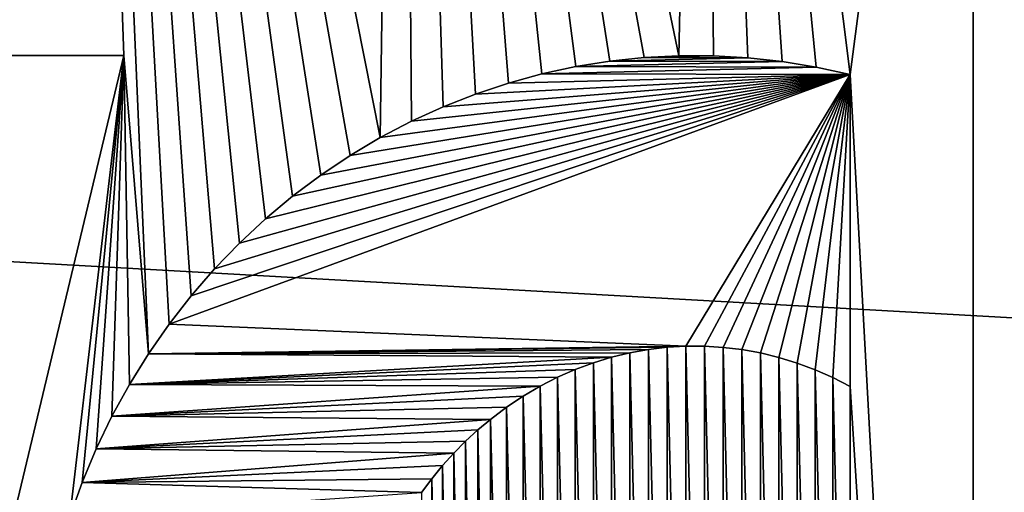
# Model space of a CAD drawing. Header units: metres. Extents: x -101 to 101, y -261 to 23.
# Tile 250 of 287: x 77.93 to 80.1, y 0.53 to 1.58. Entities that reach past the tile are written whole.
import ezdxf

# ---------------------------------------------------------------- set-up
doc = ezdxf.new("R2010")
doc.units = ezdxf.units.M
doc.layers.add('solid_505151_K2442K1000C34', color=7, linetype='CONTINUOUS')

msp = doc.modelspace()

# ---------------------------------------------------------------- linework, layer by layer
at = {"layer": 'solid_505151_K2442K1000C34'}
for points in [[(77.454109, 1.5, 107.949371), (78.045128, 4.755267, 107.949371), (77.282204, 4.938436, 107.949371)], [(77.454109, 1.5, 107.949371), (78.159096, 1.5, 107.949371), (78.045128, 4.755267, 107.949371)], [(78.725822, 1.318441, 107.949371), (78.769989, 4.455011, 107.949371), (78.045128, 4.755267, 107.949371)], [(78.213638, 0.84024, 107.949371), (78.045128, 4.755267, 107.949371), (78.159096, 1.5, 107.949371)], [(78.659126, 1.278813, 107.949371), (78.725822, 1.318441, 107.949371), (78.045128, 4.755267, 107.949371)], [(78.594452, 1.235532, 107.949371), (78.659126, 1.278813, 107.949371), (78.045128, 4.755267, 107.949371)], [(78.532013, 1.188727, 107.949371), (78.594452, 1.235532, 107.949371), (78.045128, 4.755267, 107.949371)], [(78.471947, 1.138464, 107.949371), (78.532013, 1.188727, 107.949371), (78.045128, 4.755267, 107.949371)], [(78.414429, 1.084873, 107.949371), (78.471947, 1.138464, 107.949371), (78.045128, 4.755267, 107.949371)], [(78.359695, 1.028115, 107.949371), (78.414429, 1.084873, 107.949371), (78.045128, 4.755267, 107.949371)], [(78.307831, 0.968278, 107.949371), (78.359695, 1.028115, 107.949371), (78.045128, 4.755267, 107.949371)], [(78.25914, 0.90565, 107.949371), (78.307831, 0.968278, 107.949371), (78.045128, 4.755267, 107.949371)], [(78.213638, 0.84024, 107.949371), (78.25914, 0.90565, 107.949371), (78.045128, 4.755267, 107.949371)], [(78.725822, 1.318441, 107.949371), (78.794426, 1.354377, 107.949371), (78.769989, 4.455011, 107.949371)], [(79.385437, 1.499554, 107.949371), (79.438942, 4.045068, 107.949371), (78.769989, 4.455011, 107.949371)], [(79.309105, 1.495591, 107.949371), (79.385437, 1.499554, 107.949371), (78.769989, 4.455011, 107.949371)], [(79.233223, 1.487531, 107.949371), (79.309105, 1.495591, 107.949371), (78.769989, 4.455011, 107.949371)], [(79.157753, 1.475375, 107.949371), (79.233223, 1.487531, 107.949371), (78.769989, 4.455011, 107.949371)], [(79.083015, 1.459155, 107.949371), (79.157753, 1.475375, 107.949371), (78.769989, 4.455011, 107.949371)], [(79.008965, 1.438865, 107.949371), (79.083015, 1.459155, 107.949371), (78.769989, 4.455011, 107.949371)], [(78.936134, 1.414625, 107.949371), (79.008965, 1.438865, 107.949371), (78.769989, 4.455011, 107.949371)], [(78.864525, 1.386431, 107.949371), (78.936134, 1.414625, 107.949371), (78.769989, 4.455011, 107.949371)], [(78.794426, 1.354377, 107.949371), (78.864525, 1.386431, 107.949371), (78.769989, 4.455011, 107.949371)], [(79.385437, 1.499554, 107.949371), (79.461731, 1.499406, 107.949371), (79.438942, 4.045068, 107.949371)], [(79.764, 1.457779, 107.949371), (80.03553, 3.53553, 107.949371), (79.438942, 4.045068, 107.949371)], [(79.689133, 1.47432, 107.949371), (79.764, 1.457779, 107.949371), (79.438942, 4.045068, 107.949371)], [(79.613808, 1.486771, 107.949371), (79.689133, 1.47432, 107.949371), (79.438942, 4.045068, 107.949371)], [(79.537956, 1.495136, 107.949371), (79.613808, 1.486771, 107.949371), (79.438942, 4.045068, 107.949371)], [(79.461731, 1.499406, 107.949371), (79.537956, 1.495136, 107.949371), (79.438942, 4.045068, 107.949371)], [(79.764, 1.457779, 107.949371), (80.03553, -3.53553, 107.949371), (80.03553, 3.53553, 107.949371)], [(80.03553, 3.53553, 107.949371), (80.03553, -3.53553, 107.949371), (80.545067, -2.938941, 107.949371)], [(80.03553, 3.53553, 107.949371), (80.545067, -2.938941, 107.949371), (80.545067, 2.938941, 107.949371)], [(56.5, 0, -4), (56.625755, 2.239277, -4), (96.5, 0, -4)], [(56.625755, 2.239277, -4), (96.374245, 2.239277, -4), (96.5, 0, -4)], [(78.039948, 0.479237, 107.949371), (78.159096, 1.5, 107.949371), (77.442856, -1.5, 107.949371)], [(77.442856, -1.5, 107.999374), (77.442856, -1.5, 107.949371), (78.159096, 1.5, 107.949371)], [(78.159096, 1.5, 107.999374), (77.442856, -1.5, 107.999374), (78.159096, 1.5, 107.949371)], [(77.454109, 1.5, 107.999374), (77.442856, -1.5, 107.999374), (78.159096, 1.5, 107.999374)], [(78.159096, 1.5, 107.999374), (78.159096, 1.5, 107.949371), (77.454109, 1.5, 107.949371)], [(77.454109, 1.5, 107.999374), (78.159096, 1.5, 107.999374), (77.454109, 1.5, 107.949371)], [(78.039948, 0.479237, 107.949371), (78.06707, 0.555234, 107.949371), (78.159096, 1.5, 107.949371)], [(78.06707, 0.555234, 107.949371), (78.098145, 0.629603, 107.949371), (78.159096, 1.5, 107.949371)], [(78.098145, 0.629603, 107.949371), (78.13298, 0.701961, 107.949371), (78.159096, 1.5, 107.949371)], [(78.13298, 0.701961, 107.949371), (78.171585, 0.772345, 107.949371), (78.159096, 1.5, 107.949371)], [(78.171585, 0.772345, 107.949371), (78.213638, 0.84024, 107.949371), (78.159096, 1.5, 107.949371)], [(79.157738, 1.475371, 107.999374), (79.2332, 1.487528, 107.999374), (79.157753, 1.475375, 107.949371)], [(79.157738, 1.475371, 107.999374), (79.6138, 1.486772, 107.999374), (79.2332, 1.487528, 107.999374)], [(79.157738, 1.475371, 107.999374), (79.689125, 1.474321, 107.999374), (79.6138, 1.486772, 107.999374)], [(79.2332, 1.487528, 107.999374), (79.233223, 1.487531, 107.949371), (79.157753, 1.475375, 107.949371)], [(79.2332, 1.487528, 107.999374), (79.309082, 1.495589, 107.999374), (79.233223, 1.487531, 107.949371)], [(79.2332, 1.487528, 107.999374), (79.537941, 1.495137, 107.999374), (79.309082, 1.495589, 107.999374)], [(79.2332, 1.487528, 107.999374), (79.6138, 1.486772, 107.999374), (79.537941, 1.495137, 107.999374)], [(79.309082, 1.495589, 107.999374), (79.309105, 1.495591, 107.949371), (79.233223, 1.487531, 107.949371)], [(79.309082, 1.495589, 107.999374), (79.385414, 1.499554, 107.999374), (79.309105, 1.495591, 107.949371)], [(79.309082, 1.495589, 107.999374), (79.461716, 1.499406, 107.999374), (79.385414, 1.499554, 107.999374)], [(79.309082, 1.495589, 107.999374), (79.537941, 1.495137, 107.999374), (79.461716, 1.499406, 107.999374)], [(79.385414, 1.499554, 107.999374), (79.385437, 1.499554, 107.949371), (79.309105, 1.495591, 107.949371)], [(79.385414, 1.499554, 107.999374), (79.461716, 1.499406, 107.999374), (79.385437, 1.499554, 107.949371)], [(79.461716, 1.499406, 107.999374), (79.461731, 1.499406, 107.949371), (79.385437, 1.499554, 107.949371)], [(79.461716, 1.499406, 107.999374), (79.537941, 1.495137, 107.999374), (79.461731, 1.499406, 107.949371)], [(79.537941, 1.495137, 107.999374), (79.537956, 1.495136, 107.949371), (79.461731, 1.499406, 107.949371)], [(79.537941, 1.495137, 107.999374), (79.6138, 1.486772, 107.999374), (79.537956, 1.495136, 107.949371)], [(79.6138, 1.486772, 107.999374), (79.613808, 1.486771, 107.949371), (79.537956, 1.495136, 107.949371)], [(79.6138, 1.486772, 107.999374), (79.689125, 1.474321, 107.999374), (79.613808, 1.486771, 107.949371)], [(79.689125, 1.474321, 107.999374), (79.689133, 1.47432, 107.949371), (79.613808, 1.486771, 107.949371)], [(78.259148, 0.905655, 107.999374), (79.764, 1.457779, 107.999374), (78.307831, 0.96828, 107.999374)], [(79.40094, 0.856861, 107.999374), (79.764, 1.457779, 107.999374), (78.259148, 0.905655, 107.999374)], [(78.307831, 0.96828, 107.999374), (79.764, 1.457779, 107.999374), (78.359695, 1.028113, 107.999374)], [(78.359695, 1.028113, 107.999374), (79.764, 1.457779, 107.999374), (78.414421, 1.084867, 107.999374)], [(78.414421, 1.084867, 107.999374), (79.764, 1.457779, 107.999374), (78.471947, 1.13846, 107.999374)], [(78.471947, 1.13846, 107.999374), (79.764, 1.457779, 107.999374), (78.532013, 1.188725, 107.999374)], [(78.532013, 1.188725, 107.999374), (79.764, 1.457779, 107.999374), (78.594452, 1.235527, 107.999374)], [(78.594452, 1.235527, 107.999374), (79.764, 1.457779, 107.999374), (78.659119, 1.278807, 107.999374)], [(78.659119, 1.278807, 107.999374), (79.764, 1.457779, 107.999374), (78.725815, 1.318435, 107.999374)], [(78.725815, 1.318435, 107.999374), (79.764, 1.457779, 107.999374), (78.794411, 1.354372, 107.999374)], [(78.794411, 1.354372, 107.999374), (79.764, 1.457779, 107.999374), (78.86451, 1.386426, 107.999374)], [(78.86451, 1.386426, 107.999374), (79.764, 1.457779, 107.999374), (78.936119, 1.41462, 107.999374)], [(78.936119, 1.41462, 107.999374), (79.764, 1.457779, 107.999374), (79.008949, 1.438859, 107.999374)], [(79.008949, 1.438859, 107.999374), (79.082993, 1.45915, 107.999374), (79.008965, 1.438865, 107.949371)], [(79.008949, 1.438859, 107.999374), (79.764, 1.457779, 107.999374), (79.082993, 1.45915, 107.999374)], [(79.082993, 1.45915, 107.999374), (79.083015, 1.459155, 107.949371), (79.008965, 1.438865, 107.949371)], [(79.082993, 1.45915, 107.999374), (79.157738, 1.475371, 107.999374), (79.083015, 1.459155, 107.949371)], [(79.082993, 1.45915, 107.999374), (79.689125, 1.474321, 107.999374), (79.157738, 1.475371, 107.999374)], [(79.082993, 1.45915, 107.999374), (79.764, 1.457779, 107.999374), (79.689125, 1.474321, 107.999374)], [(79.157738, 1.475371, 107.999374), (79.157753, 1.475375, 107.949371), (79.083015, 1.459155, 107.949371)], [(79.442268, 0.856812, 107.999374), (79.764, 1.457779, 107.999374), (79.40094, 0.856861, 107.999374)], [(79.483566, 0.854296, 107.999374), (79.764, 1.457779, 107.999374), (79.442268, 0.856812, 107.999374)], [(79.524742, 0.849309, 107.999374), (79.764, 1.457779, 107.999374), (79.483566, 0.854296, 107.999374)], [(79.565781, 0.841853, 107.999374), (79.764, 1.457779, 107.999374), (79.524742, 0.849309, 107.999374)], [(79.6064, 0.831938, 107.999374), (79.764, 1.457779, 107.999374), (79.565781, 0.841853, 107.999374)], [(79.646652, 0.819563, 107.999374), (79.764, 1.457779, 107.999374), (79.6064, 0.831938, 107.999374)], [(79.686348, 0.804715, 107.999374), (79.764, 1.457779, 107.999374), (79.646652, 0.819563, 107.999374)], [(79.725456, 0.787393, 107.999374), (79.764, 1.457779, 107.999374), (79.686348, 0.804715, 107.999374)], [(79.689125, 1.474321, 107.999374), (79.764, 1.457779, 107.999374), (79.689133, 1.47432, 107.949371)], [(79.764, 1.457779, 107.999374), (79.764, 1.457779, 107.949371), (79.689133, 1.47432, 107.949371)], [(79.725456, 0.787393, 107.999374), (79.764, 0.767598, 107.999374), (79.764, 1.457779, 107.999374)], [(79.764, 1.457779, 107.949371), (79.764, 0.767598, 107.949371), (80.03553, -3.53553, 107.949371)], [(79.764, 0.767598, 107.999374), (79.764, 0.767598, 107.949371), (79.764, 1.457779, 107.949371)], [(79.764, 1.457779, 107.999374), (79.764, 0.767598, 107.999374), (79.764, 1.457779, 107.949371)], [(78.936119, 1.41462, 107.999374), (79.008949, 1.438859, 107.999374), (78.936134, 1.414625, 107.949371)], [(79.008949, 1.438859, 107.999374), (79.008965, 1.438865, 107.949371), (78.936134, 1.414625, 107.949371)], [(78.86451, 1.386426, 107.999374), (78.936119, 1.41462, 107.999374), (78.864525, 1.386431, 107.949371)], [(78.936119, 1.41462, 107.999374), (78.936134, 1.414625, 107.949371), (78.864525, 1.386431, 107.949371)], [(78.794411, 1.354372, 107.999374), (78.86451, 1.386426, 107.999374), (78.794426, 1.354377, 107.949371)], [(78.86451, 1.386426, 107.999374), (78.864525, 1.386431, 107.949371), (78.794426, 1.354377, 107.949371)], [(78.725815, 1.318435, 107.999374), (78.794411, 1.354372, 107.999374), (78.725822, 1.318441, 107.949371)], [(78.794411, 1.354372, 107.999374), (78.794426, 1.354377, 107.949371), (78.725822, 1.318441, 107.949371)], [(78.659119, 1.278807, 107.999374), (78.725815, 1.318435, 107.999374), (78.659126, 1.278813, 107.949371)], [(78.725815, 1.318435, 107.999374), (78.725822, 1.318441, 107.949371), (78.659126, 1.278813, 107.949371)], [(78.659119, 1.278807, 107.999374), (78.659126, 1.278813, 107.949371), (78.594452, 1.235532, 107.949371)], [(78.594452, 1.235527, 107.999374), (78.659119, 1.278807, 107.999374), (78.594452, 1.235532, 107.949371)], [(78.594452, 1.235527, 107.999374), (78.594452, 1.235532, 107.949371), (78.532013, 1.188727, 107.949371)], [(78.532013, 1.188725, 107.999374), (78.594452, 1.235527, 107.999374), (78.532013, 1.188727, 107.949371)], [(78.532013, 1.188725, 107.999374), (78.532013, 1.188727, 107.949371), (78.471947, 1.138464, 107.949371)], [(78.471947, 1.13846, 107.999374), (78.532013, 1.188725, 107.999374), (78.471947, 1.138464, 107.949371)], [(78.414421, 1.084867, 107.999374), (78.471947, 1.13846, 107.999374), (78.414429, 1.084873, 107.949371)], [(78.471947, 1.13846, 107.999374), (78.471947, 1.138464, 107.949371), (78.414429, 1.084873, 107.949371)], [(78.414421, 1.084867, 107.999374), (78.414429, 1.084873, 107.949371), (78.359695, 1.028115, 107.949371)], [(78.359695, 1.028113, 107.999374), (78.414421, 1.084867, 107.999374), (78.359695, 1.028115, 107.949371)], [(78.359695, 1.028113, 107.999374), (78.359695, 1.028115, 107.949371), (78.307831, 0.968278, 107.949371)], [(78.307831, 0.96828, 107.999374), (78.359695, 1.028113, 107.999374), (78.307831, 0.968278, 107.949371)], [(78.307831, 0.96828, 107.999374), (78.307831, 0.968278, 107.949371), (78.25914, 0.90565, 107.949371)], [(78.259148, 0.905655, 107.999374), (78.307831, 0.96828, 107.999374), (78.25914, 0.90565, 107.949371)], [(78.213638, 0.840248, 107.999374), (78.259148, 0.905655, 107.999374), (78.25914, 0.90565, 107.949371)], [(79.40094, 0.856861, 107.999374), (78.259148, 0.905655, 107.999374), (78.213638, 0.840248, 107.999374)], [(78.213638, 0.840248, 107.999374), (78.25914, 0.90565, 107.949371), (78.213638, 0.84024, 107.949371)], [(79.40094, 0.856861, 107.999374), (78.213638, 0.840248, 107.999374), (79.359589, 0.854445, 107.999374)], [(79.359589, 0.854445, 107.999374), (78.213638, 0.840248, 107.999374), (79.318344, 0.849563, 107.999374)], [(79.318344, 0.849563, 107.999374), (78.213638, 0.840248, 107.999374), (79.277397, 0.842221, 107.999374)], [(79.318344, 0.849563, 107.999374), (79.277397, 0.842221, 107.999374), (79.277412, 0.842225, 107.949371)], [(79.318352, 0.849565, 107.949371), (79.277412, 0.842225, 107.949371), (79.318275, -0.849553, 107.949371)], [(79.318344, 0.849563, 107.999374), (79.277412, 0.842225, 107.949371), (79.318352, 0.849565, 107.949371)], [(79.318352, 0.849565, 107.949371), (79.318275, -0.849553, 107.949371), (79.35955, -0.85444, 107.949371)], [(79.359589, 0.854445, 107.999374), (79.318344, 0.849563, 107.999374), (79.318352, 0.849565, 107.949371)], [(79.359604, 0.854446, 107.949371), (79.318352, 0.849565, 107.949371), (79.35955, -0.85444, 107.949371)], [(79.359589, 0.854445, 107.999374), (79.318352, 0.849565, 107.949371), (79.359604, 0.854446, 107.949371)], [(79.359604, 0.854446, 107.949371), (79.35955, -0.85444, 107.949371), (79.400925, -0.856861, 107.949371)], [(79.40094, 0.856861, 107.999374), (79.359589, 0.854445, 107.999374), (79.359604, 0.854446, 107.949371)], [(79.400955, 0.856862, 107.949371), (79.359604, 0.854446, 107.949371), (79.400925, -0.856861, 107.949371)], [(79.40094, 0.856861, 107.999374), (79.359604, 0.854446, 107.949371), (79.400955, 0.856862, 107.949371)], [(79.400955, 0.856862, 107.949371), (79.400925, -0.856861, 107.949371), (79.442261, -0.856812, 107.949371)], [(79.442268, 0.856812, 107.999374), (79.40094, 0.856861, 107.999374), (79.400955, 0.856862, 107.949371)], [(79.442284, 0.856811, 107.949371), (79.400955, 0.856862, 107.949371), (79.442261, -0.856812, 107.949371)], [(79.442268, 0.856812, 107.999374), (79.400955, 0.856862, 107.949371), (79.442284, 0.856811, 107.949371)], [(79.442284, 0.856811, 107.949371), (79.442261, -0.856812, 107.949371), (79.483566, -0.854296, 107.949371)], [(79.483566, 0.854296, 107.999374), (79.442268, 0.856812, 107.999374), (79.442284, 0.856811, 107.949371)], [(79.483582, 0.854295, 107.949371), (79.442284, 0.856811, 107.949371), (79.483566, -0.854296, 107.949371)], [(79.483566, 0.854296, 107.999374), (79.442284, 0.856811, 107.949371), (79.483582, 0.854295, 107.949371)], [(79.524742, 0.849309, 107.999374), (79.483566, 0.854296, 107.999374), (79.483582, 0.854295, 107.949371)], [(79.483582, 0.854295, 107.949371), (79.483566, -0.854296, 107.949371), (79.52475, -0.849308, 107.949371)], [(79.52475, 0.849308, 107.949371), (79.483582, 0.854295, 107.949371), (79.52475, -0.849308, 107.949371)], [(79.524742, 0.849309, 107.999374), (79.483582, 0.854295, 107.949371), (79.52475, 0.849308, 107.949371)], [(79.565781, 0.841853, 107.999374), (79.524742, 0.849309, 107.999374), (79.52475, 0.849308, 107.949371)], [(79.52475, 0.849308, 107.949371), (79.52475, -0.849308, 107.949371), (79.565788, -0.84185, 107.949371)], [(79.565781, 0.841852, 107.949371), (79.52475, 0.849308, 107.949371), (79.565788, -0.84185, 107.949371)], [(79.565781, 0.841853, 107.999374), (79.52475, 0.849308, 107.949371), (79.565781, 0.841852, 107.949371)], [(78.171593, 0.772356, 107.999374), (78.213638, 0.84024, 107.949371), (78.171585, 0.772345, 107.949371)], [(78.171593, 0.772356, 107.999374), (78.213638, 0.840248, 107.999374), (78.213638, 0.84024, 107.949371)], [(79.236732, 0.832415, 107.999374), (78.213638, 0.840248, 107.999374), (78.171593, 0.772356, 107.999374)], [(79.236732, 0.832415, 107.999374), (78.171593, 0.772356, 107.999374), (79.196503, 0.820134, 107.999374)], [(79.277397, 0.842221, 107.999374), (78.213638, 0.840248, 107.999374), (79.236732, 0.832415, 107.999374)], [(79.236732, 0.832415, 107.999374), (79.196503, 0.820134, 107.999374), (79.196526, 0.82014, 107.949371)], [(79.236755, 0.832422, 107.949371), (79.196526, 0.82014, 107.949371), (79.236664, -0.832397, 107.949371)], [(79.236732, 0.832415, 107.999374), (79.196526, 0.82014, 107.949371), (79.236755, 0.832422, 107.949371)], [(79.236755, 0.832422, 107.949371), (79.236664, -0.832397, 107.949371), (79.277328, -0.842207, 107.949371)], [(79.277397, 0.842221, 107.999374), (79.236732, 0.832415, 107.999374), (79.236755, 0.832422, 107.949371)], [(79.277412, 0.842225, 107.949371), (79.236755, 0.832422, 107.949371), (79.277328, -0.842207, 107.949371)], [(79.277397, 0.842221, 107.999374), (79.236755, 0.832422, 107.949371), (79.277412, 0.842225, 107.949371)], [(79.277412, 0.842225, 107.949371), (79.277328, -0.842207, 107.949371), (79.318275, -0.849553, 107.949371)], [(79.6064, 0.831938, 107.999374), (79.565781, 0.841853, 107.999374), (79.565781, 0.841852, 107.949371)], [(79.565781, 0.841852, 107.949371), (79.565788, -0.84185, 107.949371), (79.606415, -0.831934, 107.949371)], [(79.606407, 0.831937, 107.949371), (79.565781, 0.841852, 107.949371), (79.606415, -0.831934, 107.949371)], [(79.6064, 0.831938, 107.999374), (79.565781, 0.841852, 107.949371), (79.606407, 0.831937, 107.949371)], [(79.6064, 0.831938, 107.999374), (79.606407, 0.831937, 107.949371), (79.646652, 0.819562, 107.949371)], [(79.646652, 0.819563, 107.999374), (79.6064, 0.831938, 107.999374), (79.646652, 0.819562, 107.949371)], [(79.606407, 0.831937, 107.949371), (79.606415, -0.831934, 107.949371), (79.646667, -0.819559, 107.949371)], [(79.646652, 0.819562, 107.949371), (79.606407, 0.831937, 107.949371), (79.646667, -0.819559, 107.949371)], [(79.196503, 0.820134, 107.999374), (78.171593, 0.772356, 107.999374), (79.156677, 0.805376, 107.999374)], [(79.156677, 0.805376, 107.999374), (78.171593, 0.772356, 107.999374), (79.117516, 0.788157, 107.999374)], [(79.156677, 0.805376, 107.999374), (79.117516, 0.788157, 107.999374), (79.117523, 0.78816, 107.949371)], [(79.156685, 0.805378, 107.949371), (79.117523, 0.78816, 107.949371), (79.15654, -0.805317, 107.949371)], [(79.156677, 0.805376, 107.999374), (79.117523, 0.78816, 107.949371), (79.156685, 0.805378, 107.949371)], [(79.156685, 0.805378, 107.949371), (79.15654, -0.805317, 107.949371), (79.196411, -0.820101, 107.949371)], [(79.196503, 0.820134, 107.999374), (79.156677, 0.805376, 107.999374), (79.156685, 0.805378, 107.949371)], [(79.196526, 0.82014, 107.949371), (79.156685, 0.805378, 107.949371), (79.196411, -0.820101, 107.949371)], [(79.196503, 0.820134, 107.999374), (79.156685, 0.805378, 107.949371), (79.196526, 0.82014, 107.949371)], [(79.196526, 0.82014, 107.949371), (79.196411, -0.820101, 107.949371), (79.236664, -0.832397, 107.949371)], [(79.646652, 0.819563, 107.999374), (79.646652, 0.819562, 107.949371), (79.686348, 0.804715, 107.949371)], [(79.686348, 0.804715, 107.999374), (79.646652, 0.819563, 107.999374), (79.686348, 0.804715, 107.949371)], [(79.646652, 0.819562, 107.949371), (79.646667, -0.819559, 107.949371), (79.686356, -0.804712, 107.949371)], [(79.686348, 0.804715, 107.949371), (79.646652, 0.819562, 107.949371), (79.686356, -0.804712, 107.949371)], [(79.117516, 0.788157, 107.999374), (78.171593, 0.772356, 107.999374), (79.07901, 0.76847, 107.999374)], [(79.117516, 0.788157, 107.999374), (79.07901, 0.76847, 107.999374), (79.079041, 0.768486, 107.949371)], [(79.117523, 0.78816, 107.949371), (79.079041, 0.768486, 107.949371), (79.117355, -0.788082, 107.949371)], [(79.117516, 0.788157, 107.999374), (79.079041, 0.768486, 107.949371), (79.117523, 0.78816, 107.949371)], [(79.117523, 0.78816, 107.949371), (79.117355, -0.788082, 107.949371), (79.15654, -0.805317, 107.949371)], [(79.686348, 0.804715, 107.949371), (79.686356, -0.804712, 107.949371), (79.725456, -0.787391, 107.949371)], [(79.725456, 0.787392, 107.949371), (79.686348, 0.804715, 107.949371), (79.725456, -0.787391, 107.949371)], [(79.686348, 0.804715, 107.999374), (79.686348, 0.804715, 107.949371), (79.725456, 0.787392, 107.949371)], [(79.725456, 0.787393, 107.999374), (79.686348, 0.804715, 107.999374), (79.725456, 0.787392, 107.949371)], [(79.725456, 0.787393, 107.999374), (79.725456, 0.787392, 107.949371), (79.764, 0.767598, 107.949371)], [(79.725456, 0.787393, 107.999374), (79.764, 0.767598, 107.949371), (79.764, 0.767598, 107.999374)], [(79.725456, 0.787392, 107.949371), (79.764, -0.767598, 107.949371), (79.764, 0.767598, 107.949371)], [(79.725456, 0.787392, 107.949371), (79.725456, -0.787391, 107.949371), (79.764, -0.767598, 107.949371)], [(78.132988, 0.701977, 107.999374), (78.171585, 0.772345, 107.949371), (78.13298, 0.701961, 107.949371)], [(78.132988, 0.701977, 107.999374), (78.171593, 0.772356, 107.999374), (78.171585, 0.772345, 107.949371)], [(79.07901, 0.76847, 107.999374), (78.171593, 0.772356, 107.999374), (78.132988, 0.701977, 107.999374)], [(79.07901, 0.76847, 107.999374), (78.132988, 0.701977, 107.999374), (79.041359, 0.746343, 107.999374)], [(79.07901, 0.76847, 107.999374), (79.041359, 0.746343, 107.999374), (79.041405, 0.746371, 107.949371)], [(79.079041, 0.768486, 107.949371), (79.041405, 0.746371, 107.949371), (79.07888, -0.768403, 107.949371)], [(79.07901, 0.76847, 107.999374), (79.041405, 0.746371, 107.949371), (79.079041, 0.768486, 107.949371)], [(79.079041, 0.768486, 107.949371), (79.07888, -0.768403, 107.949371), (79.117355, -0.788082, 107.949371)], [(79.764, -0.767598, 107.949371), (80.03553, -3.53553, 107.949371), (79.764, 0.767598, 107.949371)], [(79.041359, 0.746343, 107.999374), (78.132988, 0.701977, 107.999374), (79.004646, 0.72178, 107.999374)], [(79.041359, 0.746343, 107.999374), (79.004646, 0.72178, 107.999374), (79.004684, 0.72181, 107.949371)], [(79.041405, 0.746371, 107.949371), (79.004684, 0.72181, 107.949371), (79.041252, -0.746274, 107.949371)], [(79.041359, 0.746343, 107.999374), (79.004684, 0.72181, 107.949371), (79.041405, 0.746371, 107.949371)], [(79.041405, 0.746371, 107.949371), (79.041252, -0.746274, 107.949371), (79.07888, -0.768403, 107.949371)], [(79.004646, 0.72178, 107.999374), (78.132988, 0.701977, 107.999374), (78.968956, 0.694802, 107.999374)], [(79.004646, 0.72178, 107.999374), (78.968956, 0.694802, 107.999374), (78.968994, 0.694832, 107.949371)], [(79.004684, 0.72181, 107.949371), (78.968994, 0.694832, 107.949371), (79.004501, -0.721671, 107.949371)], [(79.004646, 0.72178, 107.999374), (78.968994, 0.694832, 107.949371), (79.004684, 0.72181, 107.949371)], [(79.004684, 0.72181, 107.949371), (79.004501, -0.721671, 107.949371), (79.041252, -0.746274, 107.949371)], [(78.09816, 0.629623, 107.999374), (78.13298, 0.701961, 107.949371), (78.098145, 0.629603, 107.949371)], [(78.09816, 0.629623, 107.999374), (78.132988, 0.701977, 107.999374), (78.13298, 0.701961, 107.949371)], [(78.968956, 0.694802, 107.999374), (78.132988, 0.701977, 107.999374), (78.09816, 0.629623, 107.999374)], [(78.968956, 0.694802, 107.999374), (78.09816, 0.629623, 107.999374), (78.941292, 0.671495, 107.999374)], [(78.968956, 0.694802, 107.999374), (78.941292, 0.671495, 107.999374), (78.94133, 0.67153, 107.949371)], [(78.968994, 0.694832, 107.949371), (78.94133, 0.67153, 107.949371), (78.968765, -0.694648, 107.949371)], [(78.968956, 0.694802, 107.999374), (78.94133, 0.67153, 107.949371), (78.968994, 0.694832, 107.949371)], [(78.968994, 0.694832, 107.949371), (78.968765, -0.694648, 107.949371), (79.004501, -0.721671, 107.949371)], [(78.941292, 0.671495, 107.999374), (78.09816, 0.629623, 107.999374), (78.914352, 0.646643, 107.999374)], [(78.941292, 0.671495, 107.999374), (78.914352, 0.646643, 107.999374), (78.914398, 0.646688, 107.949371)], [(78.94133, 0.67153, 107.949371), (78.914398, 0.646688, 107.949371), (78.941109, -0.671339, 107.949371)], [(78.941292, 0.671495, 107.999374), (78.914398, 0.646688, 107.949371), (78.94133, 0.67153, 107.949371)], [(78.94133, 0.67153, 107.949371), (78.941109, -0.671339, 107.949371), (78.968765, -0.694648, 107.949371)], [(78.914352, 0.646643, 107.999374), (78.09816, 0.629623, 107.999374), (78.888359, 0.620338, 107.999374)], [(78.914352, 0.646643, 107.999374), (78.888359, 0.620338, 107.999374), (78.888405, 0.620391, 107.949371)], [(78.914398, 0.646688, 107.949371), (78.888405, 0.620391, 107.949371), (78.914207, -0.646509, 107.949371)], [(78.914352, 0.646643, 107.999374), (78.888405, 0.620391, 107.949371), (78.914398, 0.646688, 107.949371)], [(78.914398, 0.646688, 107.949371), (78.914207, -0.646509, 107.949371), (78.941109, -0.671339, 107.949371)], [(78.067078, 0.555256, 107.999374), (78.098145, 0.629603, 107.949371), (78.06707, 0.555234, 107.949371)], [(78.067078, 0.555256, 107.999374), (78.09816, 0.629623, 107.999374), (78.098145, 0.629603, 107.949371)], [(78.888359, 0.620338, 107.999374), (78.09816, 0.629623, 107.999374), (78.067078, 0.555256, 107.999374)], [(78.888359, 0.620338, 107.999374), (78.067078, 0.555256, 107.999374), (78.863373, 0.592605, 107.999374)], [(78.888359, 0.620338, 107.999374), (78.863373, 0.592605, 107.999374), (78.863426, 0.592667, 107.949371)], [(78.888405, 0.620391, 107.949371), (78.863426, 0.592667, 107.949371), (78.888245, -0.620217, 107.949371)], [(78.888359, 0.620338, 107.999374), (78.863426, 0.592667, 107.949371), (78.888405, 0.620391, 107.949371)], [(78.888405, 0.620391, 107.949371), (78.888245, -0.620217, 107.949371), (78.914207, -0.646509, 107.949371)], [(78.863373, 0.592605, 107.999374), (78.067078, 0.555256, 107.999374), (78.839363, 0.563432, 107.999374)], [(78.863373, 0.592605, 107.999374), (78.839363, 0.563432, 107.999374), (78.839417, 0.563503, 107.949371)], [(78.863426, 0.592667, 107.949371), (78.839417, 0.563503, 107.949371), (78.863258, -0.592466, 107.949371)], [(78.863373, 0.592605, 107.999374), (78.839417, 0.563503, 107.949371), (78.863426, 0.592667, 107.949371)], [(78.863426, 0.592667, 107.949371), (78.863258, -0.592466, 107.949371), (78.888245, -0.620217, 107.949371)], [(78.039955, 0.479262, 107.999374), (78.06707, 0.555234, 107.949371), (78.039948, 0.479237, 107.949371)], [(78.039955, 0.479262, 107.999374), (78.067078, 0.555256, 107.999374), (78.06707, 0.555234, 107.949371)], [(78.816521, 0.532923, 107.999374), (78.067078, 0.555256, 107.999374), (78.039955, 0.479262, 107.999374)], [(78.839363, 0.563432, 107.999374), (78.067078, 0.555256, 107.999374), (78.816521, 0.532923, 107.999374)], [(78.839363, 0.563432, 107.999374), (78.816521, 0.532923, 107.999374), (78.816574, 0.532997, 107.949371)], [(78.839417, 0.563503, 107.949371), (78.816574, 0.532997, 107.949371), (78.839226, -0.563258, 107.949371)], [(78.839363, 0.563432, 107.999374), (78.816574, 0.532997, 107.949371), (78.839417, 0.563503, 107.949371)], [(78.839417, 0.563503, 107.949371), (78.839226, -0.563258, 107.949371), (78.863258, -0.592466, 107.949371)]]:
    msp.add_3dface(points, dxfattribs=at)

doc.saveas('drawing.dxf')
